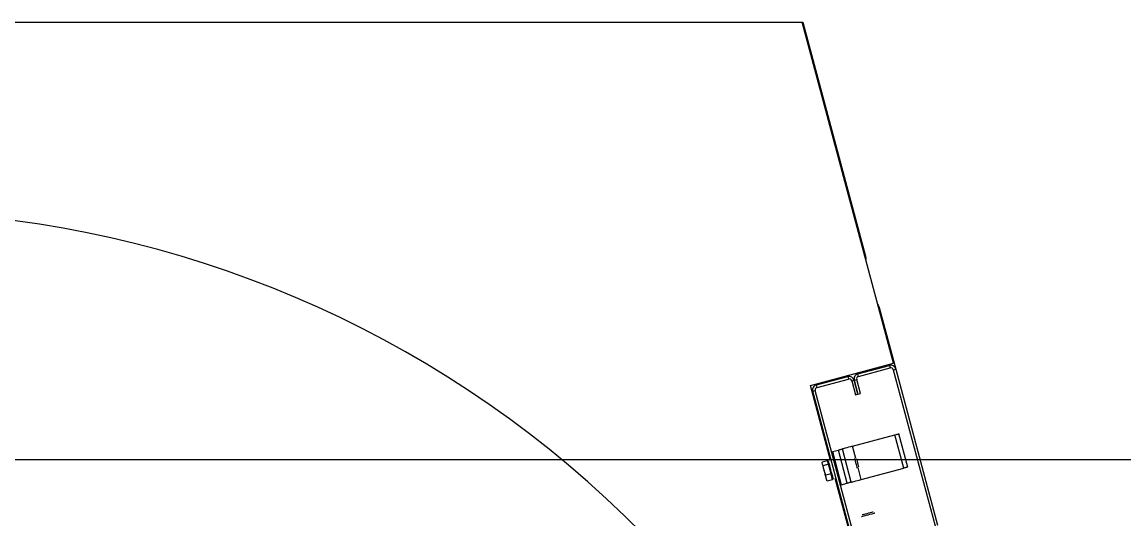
# Model space of a CAD drawing. Extents: x -264222 to -263592, y -1242345 to -1242048.
# Drawn here: x -263872.537 to -263871.928, y -1242240.84 to -1242240.565 of the extents above; entities that cross this region are included whole.
import ezdxf

# ---------------------------------------------------------------- set-up
doc = ezdxf.new("R2010")
doc.units = 0
doc.layers.add('HESCON_OSI_STAVBY_KFA', color=7, linetype='Continuous')
doc.layers.add('KFA_2D_SITUACIA_DSP', color=7, linetype='Continuous')

msp = doc.modelspace()

# ---------------------------------------------------------------- linework, layer by layer
at = {"layer": 'HESCON_OSI_STAVBY_KFA'}
msp.add_line((-263792.65279, -1242240.80724), (-263911.52279, -1242240.80724), dxfattribs=at)
at = {"layer": 'KFA_2D_SITUACIA_DSP'}
for p, q in [((-263872.62027, -1242240.56511), (-263872.10611, -1242240.56511)), ((-263872.05556, -1242240.75377), (-263872.10611, -1242240.56511)), ((-263872.10611, -1242240.56511), (-263872.10584, -1242240.56511)), ((-263872.10584, -1242240.56511), (-263872.07118, -1242240.69449)), ((-263872.07118, -1242240.69449), (-263872.07094, -1242240.69592)), ((-263872.07094, -1242240.69592), (-263872.07092, -1242240.69643)), ((-263872.0643, -1242240.72114), (-263872.06406, -1242240.72159)), ((-263872.06406, -1242240.72159), (-263872.06355, -1242240.72294)), ((-263872.06355, -1242240.72294), (-263872.05443, -1242240.75699)), ((-263872.10162, -1242240.76612), (-263872.05556, -1242240.75377)), ((-263872.07536, -1242240.75964), (-263872.05792, -1242240.75497)), ((-263872.07499, -1242240.76102), (-263872.07536, -1242240.75964)), ((-263872.07499, -1242240.76102), (-263872.05755, -1242240.75635)), ((-263872.05792, -1242240.75497), (-263872.05755, -1242240.75635)), ((-263872.05581, -1242240.75735), (-263872.05443, -1242240.75699)), ((-263872.05581, -1242240.75735), (-263872.03269, -1242240.84361)), ((-263872.05443, -1242240.75699), (-263872.03132, -1242240.84324)), ((-263872.09054, -1242240.80748), (-263872.10162, -1242240.76612)), ((-263872.0983, -1242240.76579), (-263872.08086, -1242240.76112)), ((-263872.09793, -1242240.76717), (-263872.0983, -1242240.76579)), ((-263872.09793, -1242240.76717), (-263872.08049, -1242240.76249)), ((-263872.08086, -1242240.76112), (-263872.08049, -1242240.76249)), ((-263872.07875, -1242240.7635), (-263872.07737, -1242240.76313)), ((-263872.07875, -1242240.7635), (-263872.07666, -1242240.7713)), ((-263872.07737, -1242240.76313), (-263872.07599, -1242240.76276)), ((-263872.07737, -1242240.76313), (-263872.07528, -1242240.77093)), ((-263872.07528, -1242240.77093), (-263872.07737, -1242240.76313)), ((-263872.0739, -1242240.77056), (-263872.07599, -1242240.76276)), ((-263872.10031, -1242240.76928), (-263872.09894, -1242240.76891)), ((-263872.0772, -1242240.85554), (-263872.10031, -1242240.76928)), ((-263872.07582, -1242240.85517), (-263872.09894, -1242240.76891)), ((-263872.07666, -1242240.7713), (-263872.07528, -1242240.77093)), ((-263872.07528, -1242240.77093), (-263872.0739, -1242240.77056)), ((-263872.07839, -1242240.7997), (-263872.0549, -1242240.7934)), ((-263872.0549, -1242240.7934), (-263872.05447, -1242240.79329)), ((-263872.04998, -1242240.81175), (-263872.0549, -1242240.7934)), ((-263872.05447, -1242240.79329), (-263872.05406, -1242240.79318)), ((-263872.05406, -1242240.79318), (-263872.05368, -1242240.79307)), ((-263872.05368, -1242240.79307), (-263872.05334, -1242240.79298)), ((-263872.05334, -1242240.79298), (-263872.05307, -1242240.79291)), ((-263872.05307, -1242240.79291), (-263872.05287, -1242240.79286)), ((-263872.05287, -1242240.79286), (-263872.05274, -1242240.79282)), ((-263872.05274, -1242240.79282), (-263872.0527, -1242240.79281)), ((-263872.04778, -1242240.81116), (-263872.0527, -1242240.79281)), ((-263872.0894, -1242240.80265), (-263872.0861, -1242240.80176)), ((-263872.0894, -1242240.80265), (-263872.08449, -1242240.821)), ((-263872.0861, -1242240.80176), (-263872.08567, -1242240.80165)), ((-263872.08118, -1242240.82011), (-263872.0861, -1242240.80176)), ((-263872.08567, -1242240.80165), (-263872.08526, -1242240.80154)), ((-263872.08526, -1242240.80154), (-263872.08488, -1242240.80143)), ((-263872.08488, -1242240.80143), (-263872.08454, -1242240.80134)), ((-263872.08454, -1242240.80134), (-263872.08427, -1242240.80127)), ((-263872.08427, -1242240.80127), (-263872.08407, -1242240.80122)), ((-263872.08407, -1242240.80122), (-263872.08394, -1242240.80118)), ((-263872.08394, -1242240.80118), (-263872.0839, -1242240.80117)), ((-263872.08379, -1242240.80114), (-263872.0839, -1242240.80117)), ((-263872.07898, -1242240.81952), (-263872.0839, -1242240.80117)), ((-263872.08348, -1242240.80106), (-263872.08379, -1242240.80114)), ((-263872.08297, -1242240.80092), (-263872.08348, -1242240.80106)), ((-263872.08229, -1242240.80074), (-263872.08297, -1242240.80092)), ((-263872.08145, -1242240.80052), (-263872.08229, -1242240.80074)), ((-263872.0805, -1242240.80026), (-263872.08145, -1242240.80052)), ((-263872.07947, -1242240.79998), (-263872.0805, -1242240.80026)), ((-263872.07839, -1242240.7997), (-263872.07947, -1242240.79998)), ((-263872.07656, -1242240.80652), (-263872.07839, -1242240.7997)), ((-263872.09507, -1242240.80874), (-263872.09504, -1242240.80847)), ((-263872.09496, -1242240.80964), (-263872.09507, -1242240.80874)), ((-263872.09209, -1242240.80768), (-263872.09504, -1242240.80847)), ((-263872.09156, -1242240.80964), (-263872.09209, -1242240.80768)), ((-263872.09153, -1242240.80793), (-263872.09158, -1242240.80775)), ((-263872.0914, -1242240.80843), (-263872.09153, -1242240.80793)), ((-263872.09118, -1242240.80923), (-263872.0914, -1242240.80843)), ((-263872.07724, -1242240.80637), (-263872.07723, -1242240.80637)), ((-263872.07723, -1242240.80637), (-263872.07718, -1242240.80656)), ((-263872.07718, -1242240.80656), (-263872.07705, -1242240.80707)), ((-263872.07705, -1242240.80707), (-263872.07685, -1242240.80782)), ((-263872.07685, -1242240.80782), (-263872.0766, -1242240.80872)), ((-263872.0766, -1242240.80872), (-263872.07635, -1242240.80968)), ((-263872.07615, -1242240.80661), (-263872.0761, -1242240.80677)), ((-263872.0761, -1242240.80677), (-263872.07598, -1242240.80725)), ((-263872.07598, -1242240.80725), (-263872.07578, -1242240.80797)), ((-263872.07578, -1242240.80797), (-263872.07555, -1242240.80883)), ((-263872.07555, -1242240.80883), (-263872.07532, -1242240.8097)), ((-263872.0951, -1242240.8093), (-263872.09506, -1242240.80943)), ((-263872.09506, -1242240.80943), (-263872.09494, -1242240.80988)), ((-263872.09451, -1242240.81043), (-263872.09496, -1242240.80964)), ((-263872.09494, -1242240.80988), (-263872.09474, -1242240.81062)), ((-263872.09474, -1242240.81062), (-263872.09448, -1242240.81159)), ((-263872.09156, -1242240.80964), (-263872.09451, -1242240.81043)), ((-263872.09403, -1242240.81314), (-263872.09451, -1242240.81043)), ((-263872.09448, -1242240.81159), (-263872.09418, -1242240.81273)), ((-263872.09418, -1242240.81273), (-263872.09385, -1242240.81395)), ((-263872.09311, -1242240.81567), (-263872.09403, -1242240.81314)), ((-263872.09385, -1242240.81395), (-263872.09353, -1242240.81515)), ((-263872.09353, -1242240.81515), (-263872.09323, -1242240.81625)), ((-263872.09016, -1242240.81488), (-263872.09311, -1242240.81567)), ((-263872.09016, -1242240.81488), (-263872.09156, -1242240.80964)), ((-263872.0909, -1242240.81028), (-263872.09118, -1242240.80923)), ((-263872.09057, -1242240.8115), (-263872.0909, -1242240.81028)), ((-263872.09022, -1242240.8128), (-263872.09057, -1242240.8115)), ((-263872.08987, -1242240.81411), (-263872.09022, -1242240.8128)), ((-263872.08928, -1242240.81817), (-263872.09016, -1242240.81488)), ((-263872.08955, -1242240.81533), (-263872.08987, -1242240.81411)), ((-263872.07635, -1242240.80968), (-263872.07611, -1242240.81057)), ((-263872.07611, -1242240.81057), (-263872.07592, -1242240.81128)), ((-263872.07592, -1242240.81128), (-263872.0758, -1242240.81174)), ((-263872.0758, -1242240.81174), (-263872.07576, -1242240.81188)), ((-263872.07532, -1242240.8097), (-263872.07512, -1242240.81044)), ((-263872.07348, -1242240.81805), (-263872.07525, -1242240.81141)), ((-263872.07512, -1242240.81044), (-263872.07499, -1242240.81094)), ((-263872.07499, -1242240.81094), (-263872.07496, -1242240.81103)), ((-263872.07496, -1242240.81103), (-263872.07494, -1242240.81112)), ((-263872.07348, -1242240.81805), (-263872.04998, -1242240.81175)), ((-263872.04955, -1242240.81164), (-263872.04998, -1242240.81175)), ((-263872.04914, -1242240.81153), (-263872.04955, -1242240.81164)), ((-263872.04876, -1242240.81143), (-263872.04914, -1242240.81153)), ((-263872.04843, -1242240.81134), (-263872.04876, -1242240.81143)), ((-263872.04815, -1242240.81126), (-263872.04843, -1242240.81134)), ((-263872.04795, -1242240.81121), (-263872.04815, -1242240.81126)), ((-263872.04782, -1242240.81118), (-263872.04795, -1242240.81121)), ((-263872.04778, -1242240.81116), (-263872.04782, -1242240.81118)), ((-263872.09323, -1242240.81625), (-263872.09299, -1242240.81717)), ((-263872.09289, -1242240.8174), (-263872.09311, -1242240.81567)), ((-263872.09299, -1242240.81717), (-263872.09281, -1242240.81784)), ((-263872.09223, -1242240.81896), (-263872.09289, -1242240.8174)), ((-263872.09281, -1242240.81784), (-263872.09271, -1242240.81821)), ((-263872.09271, -1242240.81821), (-263872.09269, -1242240.81827)), ((-263872.08928, -1242240.81817), (-263872.09223, -1242240.81896)), ((-263872.08927, -1242240.81637), (-263872.08955, -1242240.81533)), ((-263872.08905, -1242240.81717), (-263872.08927, -1242240.81637)), ((-263872.08892, -1242240.81768), (-263872.08905, -1242240.81717)), ((-263872.08887, -1242240.81785), (-263872.08892, -1242240.81768)), ((-263871.96712, -1242241.26811), (-263872.08784, -1242240.81757)), ((-263872.08449, -1242240.821), (-263872.08118, -1242240.82011)), ((-263872.08075, -1242240.82), (-263872.08118, -1242240.82011)), ((-263872.08034, -1242240.81989), (-263872.08075, -1242240.82)), ((-263872.07996, -1242240.81979), (-263872.08034, -1242240.81989)), ((-263872.07963, -1242240.8197), (-263872.07996, -1242240.81979)), ((-263872.07935, -1242240.81962), (-263872.07963, -1242240.8197)), ((-263872.07915, -1242240.81957), (-263872.07935, -1242240.81962)), ((-263872.07902, -1242240.81954), (-263872.07915, -1242240.81957)), ((-263872.07898, -1242240.81952), (-263872.07902, -1242240.81954)), ((-263872.07898, -1242240.81952), (-263872.07888, -1242240.8195)), ((-263872.07888, -1242240.8195), (-263872.07856, -1242240.81941)), ((-263872.07856, -1242240.81941), (-263872.07805, -1242240.81928)), ((-263872.07805, -1242240.81928), (-263872.07737, -1242240.81909)), ((-263872.07737, -1242240.81909), (-263872.07653, -1242240.81887)), ((-263872.07653, -1242240.81887), (-263872.07558, -1242240.81861)), ((-263872.07558, -1242240.81861), (-263872.07455, -1242240.81834)), ((-263872.07455, -1242240.81834), (-263872.07348, -1242240.81805)), ((-263872.0734, -1242240.83854), (-263872.07338, -1242240.83853)), ((-263872.07338, -1242240.83853), (-263872.07314, -1242240.83847)), ((-263872.07314, -1242240.83847), (-263872.07259, -1242240.83832)), ((-263872.07288, -1242240.83766), (-263872.07289, -1242240.83766)), ((-263872.07265, -1242240.8376), (-263872.07288, -1242240.83766)), ((-263872.07212, -1242240.83746), (-263872.07265, -1242240.8376)), ((-263872.07259, -1242240.83832), (-263872.07179, -1242240.83811)), ((-263872.07135, -1242240.83725), (-263872.07212, -1242240.83746)), ((-263872.07179, -1242240.83811), (-263872.0708, -1242240.83784)), ((-263872.07042, -1242240.837), (-263872.07135, -1242240.83725)), ((-263872.0708, -1242240.83784), (-263872.06972, -1242240.83755)), ((-263872.06944, -1242240.83674), (-263872.07042, -1242240.837)), ((-263872.06972, -1242240.83755), (-263872.06864, -1242240.83726)), ((-263872.06851, -1242240.83649), (-263872.06944, -1242240.83674)), ((-263872.06864, -1242240.83726), (-263872.06765, -1242240.837)), ((-263872.06773, -1242240.83628), (-263872.06851, -1242240.83649)), ((-263872.06719, -1242240.83613), (-263872.06773, -1242240.83628)), ((-263872.06765, -1242240.837), (-263872.06685, -1242240.83678)), ((-263872.06694, -1242240.83607), (-263872.06719, -1242240.83613)), ((-263872.06693, -1242240.83606), (-263872.06694, -1242240.83607)), ((-263872.06685, -1242240.83678), (-263872.06631, -1242240.83664)), ((-263872.06631, -1242240.83664), (-263872.06606, -1242240.83657)), ((-263872.06606, -1242240.83657), (-263872.06605, -1242240.83657))]:
    msp.add_line(p, q, dxfattribs=at)
for centre, radius, start, end in [((-263872.62074, -1242241.26811), 0.5985, 234.56502, 125.43498), ((-263872.07462, -1242240.7624), 0.00285, 105, 195.00001), ((-263872.05718, -1242240.75772), 0.00285, 15.00001, 105), ((-263872.05718, -1242240.75772), 0.00143, 15.00001, 105), ((-263872.09756, -1242240.76854), 0.00285, 105, 195.00001), ((-263872.08012, -1242240.76387), 0.00285, 15.00001, 105), ((-263872.08012, -1242240.76387), 0.00143, 15.00001, 105), ((-263872.07462, -1242240.7624), 0.00143, 105, 195.00001), ((-263872.09756, -1242240.76854), 0.00143, 105, 195.00001), ((-263872.09165, -1242240.80931), 0.000475, 15.00001, 105), ((-263872.08971, -1242240.81654), 0.000475, 285, 15.00001)]:
    msp.add_arc(centre, radius, start, end, dxfattribs=at)

doc.saveas('drawing.dxf')
